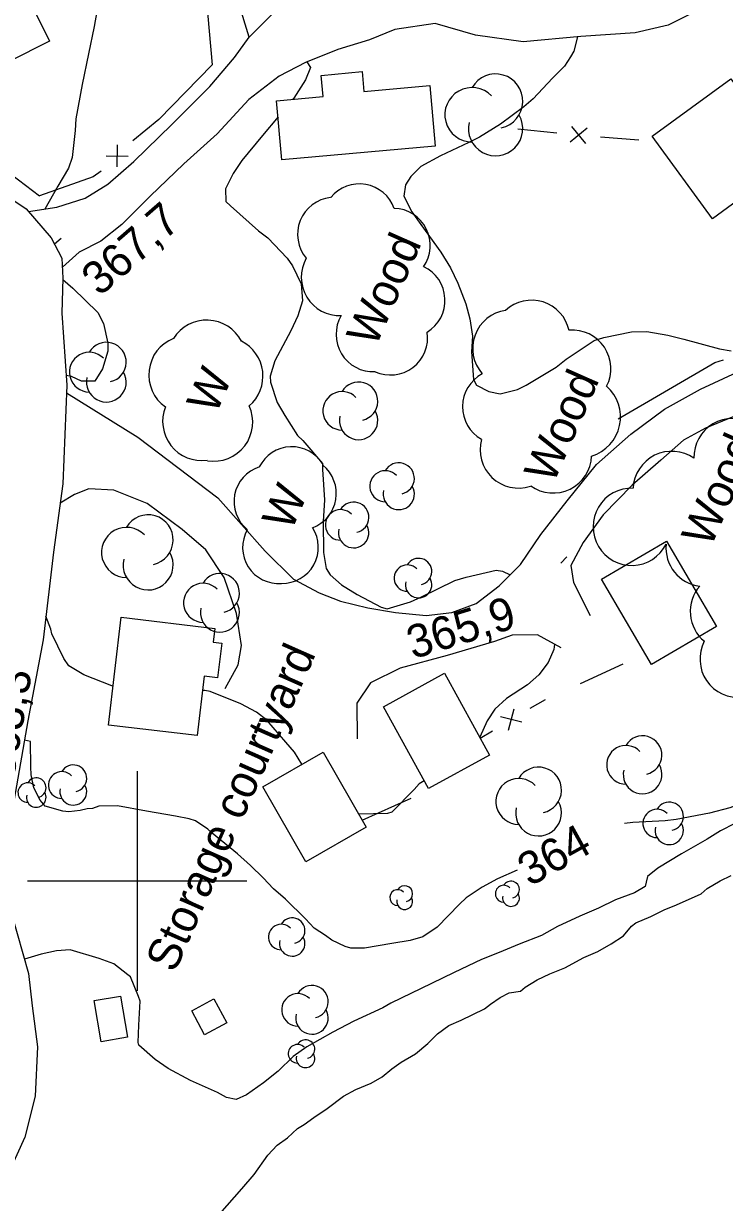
# Model space of a CAD drawing. Extents: x 287698 to 290158, y 5234163 to 5237182.
# Drawn here: x 288989.7 to 289053.5, y 5234570.7 to 5234678.1 of the extents above; entities that cross this region are included whole.
import ezdxf

# ---------------------------------------------------------------- set-up
doc = ezdxf.new("R2010")
doc.units = 0
for name, color, linetype in [('Niveau 19', 7, 'Continuous'), ('Niveau 2', 7, 'Continuous'), ('Niveau 3', 7, 'Continuous'), ('Niveau 31', 7, 'Continuous'), ('Niveau 37', 7, 'Continuous'), ('Niveau 4', 7, 'Continuous'), ('Niveau 44', 7, 'Continuous'), ('Niveau 52', 7, 'Continuous'), ('Niveau 57', 7, 'Continuous'), ('Niveau 61', 7, 'Continuous')]:
    doc.layers.add(name, color=color, linetype=linetype)

msp = doc.modelspace()

# ---------------------------------------------------------------- linework, layer by layer
at = {"layer": 'Niveau 19'}
for points in [[(289010.22, 5234676.83), (289014.91, 5234681.58), (289018.41, 5234685.29), (289021.77, 5234688.66), (289023.87, 5234690.36), (289026.5, 5234692.01)], [(289051.21, 5234679.31), (289048.41, 5234677.91), (289045.4, 5234677.22), (289040.44, 5234676.88), (289035.18, 5234676.39), (289030.84, 5234676.99), (289027.17, 5234678.06), (289023.48, 5234677.52), (289021.18, 5234676.58), (289018.3, 5234675.71), (289015.35, 5234674.5), (289012.96, 5234673.28)], [(288990.11, 5234660.94), (288992.68, 5234661.33), (288995.28, 5234662.15), (288997.34, 5234663.43), (288999.71, 5234665.51), (289003.17, 5234668.86), (289006.62, 5234672.33), (289008.87, 5234674.96), (289010.22, 5234676.83)], [(289012.96, 5234673.28), (289010.19, 5234671.14), (289007.29, 5234668.03), (289004.26, 5234665.28), (289001.18, 5234662.33), (288998.62, 5234659.75), (288996.69, 5234658.24), (288994.72, 5234657.25), (288993.19, 5234655.89)], [(288984.96, 5234664.48), (288989.9, 5234661.18), (288992.16, 5234658.54), (288993.15, 5234656.7), (288993.24, 5234654.88), (288993.14, 5234651.69), (288993.61, 5234645.15), (288993.22, 5234636.14), (288992.37, 5234629.93), (288991.45, 5234621.95), (288990.05, 5234614.56), (288988.79, 5234607.45)], [(289080.99, 5234645.73), (289078.02, 5234647.07), (289074.38, 5234647.75), (289071.91, 5234647.52), (289069.44, 5234646.92), (289065.53, 5234645.8), (289059.71, 5234644.15), (289055.43, 5234642.7), (289051.8, 5234641.23), (289049.79, 5234640.13), (289047.72, 5234638.3), (289045.12, 5234636.02), (289042.48, 5234633.33), (289040.67, 5234630.81), (289039.53, 5234628.72), (289039.78, 5234627.17), (289041.28, 5234624.16)], [(288993.58, 5234644.44), (289000.08, 5234640.4), (289007.37, 5234634.87), (289011.67, 5234630.03), (289014.27, 5234627.48), (289016.59, 5234626.22), (289018.53, 5234625.47), (289021.04, 5234624.87), (289023.54, 5234624.43), (289026.34, 5234624.16), (289028.68, 5234624.44), (289030.9, 5234625.26), (289032.99, 5234626.88), (289034.94, 5234628.82), (289036.8, 5234631.53), (289039.19, 5234634.61), (289041.88, 5234637.91), (289045.01, 5234640.67), (289048.07, 5234642.95), (289051.36, 5234644.77), (289054.68, 5234646.33)], [(289008.03, 5234617.52), (289009.22, 5234619.68), (289009.53, 5234621.42), (289009.07, 5234624.34), (289007.94, 5234627.61), (289006.27, 5234630.13), (289004.12, 5234631.98), (289000.92, 5234634.37), (288997.89, 5234635.57), (288995.61, 5234635.69), (288994.3, 5234635.17), (288992.98, 5234634.38)], [(289038.66, 5234621.23), (289036.5, 5234622.39), (289034.19, 5234622.37), (289032.58, 5234621.8), (289028.26, 5234620.53), (289023.97, 5234619.38), (289021.27, 5234618.02), (289020.02, 5234616.19), (289020.05, 5234612.94)], [(288988.56, 5234597.03), (288990.1, 5234591.58), (288990.43, 5234588.62), (288990.93, 5234584.9), (288990.71, 5234580.41), (288989.76, 5234576.66), (288988.3, 5234573.46)]]:
    msp.add_lwpolyline(points, dxfattribs=at)
at = {"layer": 'Niveau 2'}
for points in [[(289003.39, 5234707.79), (289003.61, 5234706.89), (289003.83, 5234704.91), (289003.71, 5234703.27), (289003.43, 5234701.58), (289002.9, 5234698.79), (289002.4, 5234697.03), (289001.68, 5234693.96), (289001, 5234691.94), (289000.4, 5234690.57), (288999.21, 5234687.8), (288998.05, 5234685.08), (288997.24, 5234682.76), (288996.49, 5234680.02), (288996.08, 5234677.78), (288995.58, 5234675.3), (288994.99, 5234672.51), (288994.42, 5234669.37), (288994.37, 5234668.33), (288994.09, 5234665.85), (288993.76, 5234664.9), (288992.79, 5234663.25), (288991.58, 5234661.16)], [(289040.13, 5234676.85), (289039.81, 5234675.54), (289039.5, 5234675.02), (289038.95, 5234674.17)], [(289015.82, 5234674.07), (289015.36, 5234672.93), (289014.28, 5234671.27), (289014.19, 5234671.17)], [(289015.47, 5234674.56), (289015.82, 5234674.07)], [(289038.95, 5234674.17), (289037.85, 5234673.09), (289036.1, 5234671.19), (289035.25, 5234670.47), (289033.11, 5234668.9), (289031.2, 5234667.7), (289030.25, 5234667.24), (289027.65, 5234666), (289025.85, 5234665.04), (289024.95, 5234664.14), (289024.45, 5234663.36), (289024.32, 5234662.35), (289025.03, 5234660.91), (289025.87, 5234659.75), (289027.68, 5234657.23), (289028.55, 5234655.83), (289029.24, 5234654.41), (289029.95, 5234652.55), (289030.34, 5234651.16), (289030.58, 5234649.61), (289030.48, 5234648.18), (289030.67, 5234645.64), (289030.92, 5234645.15)], [(289012.85, 5234669.57), (289011.43, 5234667.88), (289009.55, 5234665.59), (289008.75, 5234664.42), (289008.06, 5234663.01), (289008.1, 5234661.87), (289008.51, 5234661.46), (289011.06, 5234659.19), (289011.93, 5234658.55), (289013.67, 5234656.71), (289014.17, 5234655.99), (289014.95, 5234654.35), (289015.09, 5234652.82), (289014.65, 5234651.45), (289014.01, 5234650.09), (289012.56, 5234647.35), (289012.12, 5234645.94), (289012.17, 5234645.41), (289012.78, 5234643.57), (289013.48, 5234642.38), (289014.61, 5234640.54), (289015.11, 5234640.09), (289016.91, 5234637.99), (289016.9, 5234637.46), (289017.07, 5234634.71), (289016.97, 5234632.72), (289016.98, 5234629.89), (289017.22, 5234628.43), (289017.59, 5234627.86), (289018.64, 5234626.96), (289020.07, 5234626.07), (289022.26, 5234624.92), (289022.79, 5234624.78), (289024.93, 5234625.41), (289025.91, 5234625.86), (289028.96, 5234627.34), (289030, 5234627.66), (289032.73, 5234628.28), (289033.29, 5234628.19), (289034, 5234627.88)], [(288993.24, 5234654.75), (288994.16, 5234653.98), (288996.42, 5234651.76), (288996.95, 5234650.74), (288997.35, 5234648.96), (288997.35, 5234648.24), (288996.85, 5234646.61), (288996.15, 5234645.51), (288994.95, 5234645.5), (288994.02, 5234645.91), (288993.55, 5234646.02)], [(289030.92, 5234645.15), (289032.06, 5234644.56), (289033.09, 5234644.36), (289034.67, 5234644.73), (289035.45, 5234645.13), (289038.18, 5234646.76), (289039.12, 5234647.51), (289041.66, 5234649.19), (289042.54, 5234649.48), (289045.07, 5234650), (289046.46, 5234650.02), (289048.38, 5234649.7), (289049.82, 5234649.32), (289053.08, 5234648.45), (289054.15, 5234648.27)], [(288997.82, 5234617.73), (288997.69, 5234617.76), (288995.15, 5234618.75), (288993.77, 5234619.59), (288993.33, 5234620.25), (288992.22, 5234622.5), (288992.14, 5234622.91), (288991.7, 5234624.11)], [(289038.05, 5234621.56), (289037.97, 5234621.08), (289037.47, 5234619.88), (289036.63, 5234618.77), (289035.57, 5234617.86), (289033.68, 5234616.62), (289032.62, 5234615.64), (289031.92, 5234614.57), (289031.24, 5234613.08), (289031.23, 5234613.07)], [(289015.03, 5234610.62), (289014.34, 5234611.71), (289013.56, 5234612.64), (289011.83, 5234614.63), (289010.89, 5234615.36), (289009.47, 5234616.12), (289006.67, 5234617.25), (289006.18, 5234617.34), (289005.95, 5234617.35)], [(289020.74, 5234593.88), (289019.47, 5234593.88), (289018.96, 5234594.03), (289017.74, 5234594.6), (289017.17, 5234595.04), (289016.15, 5234595.71), (289015.34, 5234596.55), (289013.54, 5234598.35), (289012.44, 5234599.27), (289011.5, 5234600.29), (289010.34, 5234601.41), (289009.15, 5234602.46), (289006.84, 5234604.34), (289006.44, 5234604.71), (289005.33, 5234605.47), (289004.76, 5234605.66), (289003.5, 5234605.88), (289000.85, 5234606.35), (288998.21, 5234606.82), (288996.51, 5234606.81), (288995.94, 5234606.59), (288995.44, 5234606.57), (288994.8, 5234606.42), (288993.79, 5234606.29), (288993.24, 5234606.36), (288991.62, 5234606.79), (288991.18, 5234607.36), (288990.58, 5234608.48), (288990.35, 5234609.65), (288990.32, 5234610.39), (288990.3, 5234612.69), (288989.74, 5234612.8)], [(289026.16, 5234609.12), (289025.72, 5234608.83), (289025.24, 5234608.32), (289023.21, 5234606.26), (289022.81, 5234606.15), (289020.25, 5234606.09), (289020.17, 5234606.12)], [(289054.58, 5234606.88), (289054.02, 5234606.65), (289052.18, 5234606.18), (289049.12, 5234605.58), (289048.13, 5234605.48), (289045.17, 5234605.31), (289044.42, 5234605.22)], [(289054.47, 5234605.23), (289053.18, 5234604.55), (289051.97, 5234603.81), (289049.63, 5234602.45), (289047.46, 5234601.17), (289046.52, 5234600.4), (289046.41, 5234599.89), (289046.3, 5234599.48)], [(289034.64, 5234600.98), (289032.86, 5234600.2), (289031.44, 5234599.42), (289029.98, 5234598.47), (289029.38, 5234597.88), (289027.36, 5234595.8), (289026.05, 5234594.9), (289024.9, 5234594.56), (289023.21, 5234594.29), (289020.74, 5234593.88)], [(289046.3, 5234599.48), (289045.33, 5234598.9), (289043.6, 5234598.27), (289042.06, 5234597.53), (289040.35, 5234596.78), (289038.33, 5234595.85), (289036.85, 5234595.04), (289034.83, 5234594.23), (289033, 5234593.47), (289031.4, 5234592.84), (289028.91, 5234591.66), (289026.84, 5234590.66), (289023.14, 5234588.86), (289022.39, 5234588.44), (289019.74, 5234587.22), (289017.84, 5234586.24), (289015.46, 5234584.9), (289014.22, 5234584.01), (289012.85, 5234582.69), (289011.53, 5234581.61), (289009.98, 5234580.53), (289009.02, 5234580.11), (289008.15, 5234580.27), (289007.34, 5234580.73), (289004.87, 5234581.84), (289002.84, 5234582.92), (289001.64, 5234583.74), (289000.17, 5234585.05), (289000.1, 5234585.3), (289000.16, 5234586.88), (289000.29, 5234589.04), (289000.13, 5234589.49), (288999.39, 5234591.27)], [(288999.39, 5234591.27), (288999.17, 5234591.46), (288997.87, 5234592.44), (288996.56, 5234592.95), (288993.91, 5234593.71), (288992.65, 5234593.64), (288991.27, 5234593.34), (288989.74, 5234592.86)]]:
    msp.add_lwpolyline(points, dxfattribs=at)
at = {"layer": 'Niveau 3'}
for p, q in [((288992.47, 5234657.99), (288993.07, 5234658.51)), ((289038.63, 5234628.93), (289039.18, 5234629.51))]:
    msp.add_line(p, q, dxfattribs=at)
at = {"layer": 'Niveau 31'}
for points in [[(288986.97, 5234686.52), (288992.02, 5234676.45), (288980.83, 5234670.83), (288975.78, 5234680.9)], [(289027.18, 5234666.9), (289013.2, 5234665.64), (289012.72, 5234671.03), (289016.96, 5234671.42), (289016.79, 5234673.34), (289020.5, 5234673.68), (289020.67, 5234671.86), (289026.68, 5234672.41)], [(289052.43, 5234660.29), (289046.93, 5234667.82), (289054.1, 5234673.04), (289057.14, 5234668.87), (289055.59, 5234667.74), (289058.04, 5234664.38)], [(289046.88, 5234619.7), (289042.33, 5234627.48), (289048.26, 5234630.93), (289052.8, 5234623.15)], [(289005.47, 5234613.23), (288997.4, 5234614.17), (288998.56, 5234624), (289007.08, 5234622.99), (289006.93, 5234621.74), (289007.72, 5234621.65), (289007.34, 5234618.5), (289006.1, 5234618.64)], [(289026.55, 5234608.4), (289022.45, 5234615.86), (289028.03, 5234618.91), (289032.12, 5234611.45)], [(289015.38, 5234601.73), (289011.46, 5234608.57), (289016.96, 5234611.72), (289020.88, 5234604.88)], [(288996.73, 5234585.36), (288996.09, 5234589.11), (288998.5, 5234589.52), (288999.14, 5234585.77)], [(289006.16, 5234585.98), (289004.98, 5234588.17), (289007.01, 5234589.26), (289008.19, 5234587.07)]]:
    msp.add_lwpolyline(points, close=True, dxfattribs=at)
at = {"layer": 'Niveau 37'}
for p, q in [((289005.74, 5234686.59), (289006.85, 5234674.3)), ((288981.2, 5234669.91), (288991.1, 5234662.38)), ((289039.48, 5234667.28), (289041.02, 5234668.56)), ((289040.89, 5234667.15), (289039.61, 5234668.7)), ((289034.7, 5234668.48), (289038.25, 5234668.1)), ((289042.24, 5234667.74), (289045.73, 5234667.47)), ((288998.2, 5234667.01), (288998.15, 5234665)), ((288997.18, 5234666.03), (288999.18, 5234665.98)), ((289035.07, 5234614.45), (289033.13, 5234614.94)), ((289033.86, 5234613.73), (289034.36, 5234615.67))]:
    msp.add_line(p, q, dxfattribs=at)
for points in [[(289006.85, 5234674.3), (289001.99, 5234669.31), (288999.62, 5234667.39)], [(288996.73, 5234664.63), (288996.01, 5234664.09), (288991.1, 5234662.38)], [(289043.83, 5234642.07), (289052.66, 5234647.2), (289053.43, 5234647.43)], [(289040.4, 5234617.98), (289044.29, 5234619.76)], [(289035.83, 5234615.72), (289037.23, 5234616.51)], [(289031.27, 5234613), (289032.39, 5234613.67)], [(289020.5, 5234605.54), (289024.99, 5234607.54)]]:
    msp.add_lwpolyline(points, dxfattribs=at)
at = {"layer": 'Niveau 4'}
msp.add_lwpolyline([(289007.53, 5234569.69), (289009.56, 5234571.95), (289010.66, 5234573.28), (289011.93, 5234575.04), (289012.76, 5234575.93), (289013.71, 5234576.62), (289014.61, 5234577.45), (289015.22, 5234577.81), (289016.11, 5234578.47), (289017.32, 5234579.27), (289018.82, 5234580.39), (289019.95, 5234581), (289021.32, 5234581.57), (289022.34, 5234582.16), (289023.22, 5234582.9), (289024.06, 5234583.5), (289025.39, 5234584.25), (289026.49, 5234585.19), (289027.38, 5234586.09), (289028.42, 5234586.82), (289029.53, 5234587.31), (289031.66, 5234588.34), (289032.22, 5234588.79), (289033.08, 5234589.37), (289033.91, 5234589.81), (289034.93, 5234589.96), (289035.38, 5234590.34), (289036.47, 5234590.98), (289037.62, 5234591.53), (289038.98, 5234592.1), (289040.73, 5234593.04), (289042, 5234593.58), (289043.22, 5234594.26), (289044.33, 5234595), (289045.05, 5234595.89), (289045.47, 5234596.18), (289046.83, 5234596.77), (289048.05, 5234597.37), (289049.15, 5234597.81), (289051.4, 5234598.81), (289051.97, 5234599.3), (289053.15, 5234600), (289054.15, 5234600.5)], dxfattribs=at)
at = {"layer": 'Niveau 44'}
for centre, radius, start, end in [((289032.67, 5234670.99), 2.48, 282.2692, 149.7263), ((289030.53, 5234669.75), 2.48, 44.1154, 269.804), ((289032.67, 5234668.5), 2.48, 166.9369, 29.6212), ((289035.95, 5234649.37), 3.5, 12.3117, 132.6764), ((288995.64, 5234646.32), 1.81, 44.1154, 269.804), ((288997.2, 5234647.23), 1.81, 282.2692, 149.7263), ((288997.2, 5234645.41), 1.81, 166.9369, 29.6212), ((289020.19, 5234643.67), 1.75, 282.2692, 149.7263), ((289040.34, 5234642.24), 3.72, 287.0138, 48.8459), ((289018.68, 5234642.8), 1.75, 44.1154, 269.804), ((289020.19, 5234641.92), 1.75, 166.9369, 29.6212), ((289014.1, 5234636.23), 3.3, 30.4178, 153.7548), ((289012.13, 5234634.54), 3.3, 107.3852, 230.8065), ((289014.85, 5234635.27), 3.31, 290.0031, 50.8994), ((289023.85, 5234636.64), 1.42, 282.2692, 149.7263), ((289022.63, 5234635.93), 1.42, 44.1154, 269.804), ((289023.85, 5234635.22), 1.42, 166.9369, 29.6212), ((289019.74, 5234633.1), 1.39, 282.2692, 149.7263), ((289001.01, 5234631.05), 2.28, 282.2692, 149.7263), ((289018.55, 5234632.41), 1.39, 44.1154, 269.804), ((288999.04, 5234629.91), 2.28, 44.1154, 269.804), ((289013.22, 5234630.38), 3.3, 269.0316, 32.8407), ((289019.74, 5234631.71), 1.39, 166.9369, 29.6212), ((289012.91, 5234630.36), 3.29, 150.5821, 274.3905), ((289001.01, 5234628.77), 2.28, 166.9369, 29.6212), ((289051.69, 5234630.3), 3.49, 174.1802, 263.1936), ((289025.66, 5234628.17), 1.2, 282.2692, 149.7263), ((289007.55, 5234626.21), 1.78, 282.2692, 149.7263), ((289024.63, 5234627.57), 1.2, 44.1154, 269.804), ((289006.02, 5234625.32), 1.78, 44.1154, 269.804), ((289025.66, 5234626.97), 1.2, 166.9369, 29.6212), ((289053.9, 5234624.53), 3.49, 138.6475, 231.0626), ((289007.55, 5234624.43), 1.78, 166.9369, 29.6212), ((289054.79, 5234620.2), 3.49, 152.4446, 276.2), ((289046.07, 5234611.45), 1.76, 282.2692, 149.7263), ((289044.56, 5234610.57), 1.76, 44.1154, 269.804), ((288994.19, 5234609.34), 1.22, 282.2692, 149.7263), ((289046.07, 5234609.69), 1.76, 166.9369, 29.6212), ((288993.14, 5234608.73), 1.22, 44.1154, 269.804), ((289036.59, 5234608.27), 2.09, 282.2692, 149.7263), ((288990.04, 5234608.04), 0.894, 44.1154, 269.804), ((288990.81, 5234608.49), 0.894, 282.2692, 149.7263), ((288994.19, 5234608.12), 1.22, 166.9369, 29.6212), ((289034.79, 5234607.23), 2.09, 44.1154, 269.804), ((288990.81, 5234607.6), 0.894, 166.9369, 29.6212), ((289036.59, 5234606.18), 2.09, 166.9369, 29.6212), ((289047.39, 5234605.23), 1.29, 44.1154, 269.804), ((289048.5, 5234605.88), 1.29, 282.2692, 149.7263), ((289048.5, 5234604.59), 1.29, 166.9369, 29.6212), ((289034.08, 5234599.21), 0.767, 282.2692, 149.7263), ((289023.76, 5234598.48), 0.724, 44.1154, 269.804), ((289024.39, 5234598.84), 0.724, 282.2692, 149.7263), ((289033.42, 5234598.83), 0.767, 44.1154, 269.804), ((289034.08, 5234598.45), 0.767, 166.9369, 29.6212), ((289024.39, 5234598.12), 0.724, 166.9369, 29.6212), ((289014.14, 5234595.47), 1.16, 282.2692, 149.7263), ((289013.14, 5234594.89), 1.16, 44.1154, 269.804), ((289014.14, 5234594.31), 1.16, 166.9369, 29.6212), ((289015.94, 5234589), 1.48, 282.2692, 149.7263), ((289014.66, 5234588.26), 1.48, 44.1154, 269.804), ((289015.94, 5234587.52), 1.48, 166.9369, 29.6212), ((289014.62, 5234584.26), 0.844, 44.1154, 269.804), ((289015.35, 5234584.68), 0.844, 282.2692, 149.7263), ((289015.35, 5234583.84), 0.844, 166.9369, 29.6212)]:
    msp.add_arc(centre, radius, start, end, dxfattribs=at)
for centre, major_axis, ratio, start_param, end_param in [((289020.26, 5234660.07), (-0.19, 3.38), 0.999566, 5.004274, 7.108985), ((289018, 5234658.86), (1.05, -3.21), 0.998768, 2.933407, 5.094268), ((289023.34, 5234657.85), (-1.53, 3.02), 0.999227, 3.634954, 5.786465), ((289018.48, 5234654.98), (-2.99, -1.85), 0.997871, 5.215579, 7.33684), ((289024.68, 5234652.86), (-0.18, 3.38), 0.999226, 3.635011, 5.789767), ((289021.52, 5234649.75), (1.75, -2.9), 0.999432, 3.635458, 5.78932), ((289034.08, 5234648.48), (-1.21, -3.28), 0.999985, 3.636858, 5.78792), ((289006.35, 5234647.49), (1.79, 3.09), 0.999234, 5.716699, 7.821526), ((289004.62, 5234646.07), (0.65, -3.5), 0.99884, 3.33206, 5.487816), ((289023.09, 5234649.45), (2.7, 2.05), 0.999747, 3.636557, 5.788221), ((289039.68, 5234646.64), (-1.98, 2.89), 0.999985, 3.63571, 5.769102), ((289007.93, 5234645.96), (-0.75, 3.47), 0.998856, 3.631078, 5.604944), ((289033.07, 5234643.17), (-3.41, 0.03), 0.99995, 5.216219, 7.347097), ((289005.9, 5234641.84), (0.15, -3.57), 0.998639, 4.294495, 6.37435), ((289006.98, 5234641.78), (0.45, 3.54), 0.999019, 3.107789, 5.262836), ((289054.28, 5234638.58), (-1.81, 3.03), 0.999995, 5.217703, 7.343163), ((289034.75, 5234639.26), (2.53, -2.41), 0.999985, 3.632607, 5.792171), ((289037.92, 5234638.82), (3.15, 1.54), 0.999985, 3.63728, 5.787498), ((289048.73, 5234635.58), (-1.56, 3.17), 0.999979, 5.217806, 7.34782), ((289045.06, 5234632.25), (-1.79, -3.01), 0.999985, 3.636917, 5.787861), ((289045.08, 5234632.22), (3.5, 0.12), 0.999985, 3.637065, 5.787712)]:
    msp.add_ellipse(centre, major_axis=major_axis, ratio=ratio, start_param=start_param, end_param=end_param, dxfattribs=at)
at = {"layer": 'Niveau 52'}
msp.add_lwpolyline([(289010.22, 5234676.83), (289008.45, 5234682.6), (289007.39, 5234686.38), (289006.81, 5234688.7), (289006.83, 5234691.25), (289007.04, 5234693.13), (289007.87, 5234696.21), (289008.91, 5234697.87), (289010.08, 5234698.74), (289012.21, 5234699.32), (289014.52, 5234699.28), (289016.1, 5234698.8), (289017.33, 5234698.07), (289021.97, 5234693.99), (289025.16, 5234692.59), (289026.5, 5234692.01)], dxfattribs=at)
at = {"layer": 'Niveau 61'}
for points in [[(289000, 5234610), (289000, 5234600), (289000, 5234590)], [(288990, 5234600), (289000, 5234600), (289010, 5234600)]]:
    msp.add_lwpolyline(points, dxfattribs=at)

# ---------------------------------------------------------------- texts
at = {"layer": 'Niveau 2'}
msp.add_text('364', height=3, rotation=29.0939, dxfattribs=at).set_placement((289035.78, 5234599.44))
at = {"layer": 'Niveau 3'}
for s, rotation, p in [('367,7', 40.9985, (288996.59, 5234653.15)), ('365,9', 17.0958, (289025.14, 5234620.17)), ('363,3', 80.2102, (288988.73, 5234609.15))]:
    msp.add_text(s, height=3, rotation=rotation, dxfattribs=at).set_placement(p)
at = {"layer": 'Niveau 44'}
for s, p in [('Wood', (289021.73, 5234648.5)), ('W', (289007.17, 5234642.36)), ('Wood', (289037.92, 5234636.05)), ('Wood', (289052.26, 5234630.25)), ('W', (289014.04, 5234631.74))]:
    msp.add_text(s, height=3, rotation=66.1217, dxfattribs=at).set_placement(p)
at = {"layer": 'Niveau 57'}
msp.add_text('Storage courtyard', height=3, rotation=66.1217, dxfattribs=at).set_placement((289003.42, 5234591.53))

doc.saveas('drawing.dxf')
